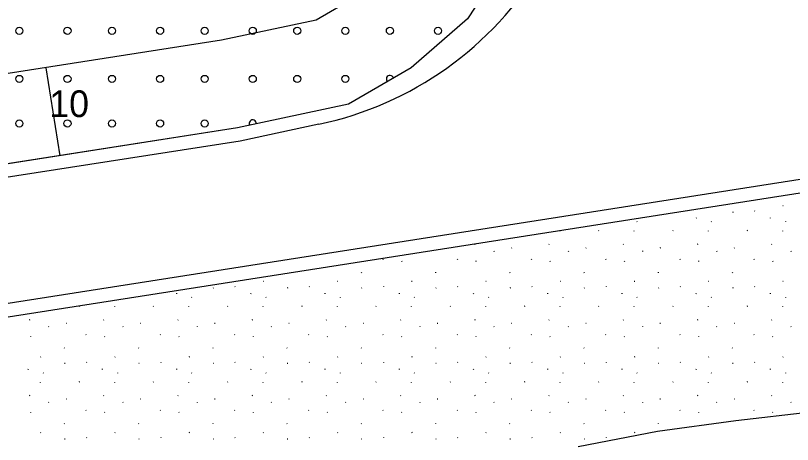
# Model space of a CAD drawing. Extents: x 419396 to 421519, y 4453567 to 4456767.
# Drawn here: x 420407.5 to 420494.7, y 4454909.8 to 4454958 of the extents above; entities that cross this region are included whole.
import ezdxf

# ---------------------------------------------------------------- set-up
doc = ezdxf.new("R2010")
doc.units = 0
for name, color, linetype in [('0_KADASTRO', 7, 'Continuous'), ('ADAKENARI1000', 7, 'Continuous'), ('F_YAPI_YAKLAŞMA', 7, 'Continuous'), ('KALDIRIM', 7, 'Continuous'), ('Level 41', 7, 'Continuous'), ('Level 43', 7, 'Continuous')]:
    doc.layers.add(name, color=color, linetype=linetype)

msp = doc.modelspace()

# ---------------------------------------------------------------- linework, layer by layer
at = {"layer": '0_KADASTRO'}
msp.add_lwpolyline([(420282.637, 4455090.542), (420297, 4455111.92), (420302.551, 4455120.279), (420304.633, 4455123.358), (420323.499, 4455151.27), (420436.437, 4455149.207), (420436.446, 4455145.328), (420439.359, 4455123.189), (420445.758, 4455074.559), (420468.338, 4454994.883), (420469.122, 4454986.672), (420468.617, 4454979.783), (420466.965, 4454973.077), (420464.212, 4454966.742), (420458.275, 4454957.649), (420451.938, 4454952.123), (420444.918, 4454948.038), (420432.46, 4454945.39), (420391.722, 4454939.019), (420368.622, 4454935.676), (420345.719, 4454934.328), (420344.759, 4455089.793)], close=True, dxfattribs=at)
at = {"layer": 'ADAKENARI1000'}
for p, q in [((420464.212, 4454966.742), (420458.275, 4454957.649)), ((420458.275, 4454957.649), (420451.938, 4454952.123)), ((420583.955, 4454951.876), (420334.512, 4454912.865)), ((420451.938, 4454952.123), (420444.918, 4454948.038)), ((420444.918, 4454948.038), (420432.46, 4454945.39)), ((420432.46, 4454945.39), (420391.722, 4454939.019)), ((420497.601, 4454913.585), (420488.383, 4454912.511)), ((420488.383, 4454912.511), (420479.579, 4454911.306)), ((420479.579, 4454911.306), (420470.679, 4454909.576))]:
    msp.add_line(p, q, dxfattribs=at)
at = {"layer": 'F_YAPI_YAKLAŞMA'}
for p, q in [((420446.085, 4454960.287), (420441.273, 4454957.487)), ((420441.273, 4454957.487), (420430.647, 4454955.228)), ((420430.647, 4454955.228), (420390.233, 4454948.908)), ((420410.947, 4454952.147), (420412.492, 4454942.267))]:
    msp.add_line(p, q, dxfattribs=at)
at = {"layer": 'KALDIRIM'}
for p, q in [((420583.724, 4454953.358), (420305.553, 4454909.855)), ((420441.589, 4454945.797), (420432.732, 4454943.914)), ((420432.732, 4454943.914), (420391.945, 4454937.536))]:
    msp.add_line(p, q, dxfattribs=at)
msp.add_arc((420433.574, 4454983.503), 38.549, 281.99987, 15.82224, dxfattribs=at)
at = {"layer": 'Level 41'}
for p, q in [((420493.701, 4454936.648), (420493.654, 4454936.625)), ((420488.072, 4454935.919), (420488.025, 4454935.896)), ((420490.48, 4454936.082), (420490.508, 4454936.038)), ((420483.948, 4454935.253), (420483.955, 4454935.304)), ((420492.28, 4454935.253), (420492.287, 4454935.304)), ((420477.289, 4454934.867), (420477.317, 4454934.824)), ((420485.621, 4454934.867), (420485.649, 4454934.824)), ((420493.953, 4454934.867), (420493.981, 4454934.824)), ((420468.65, 4454933.78), (420468.658, 4454933.831)), ((420473.017, 4454933.854), (420472.97, 4454933.831)), ((420476.982, 4454933.78), (420476.99, 4454933.831)), ((420481.349, 4454933.854), (420481.302, 4454933.831)), ((420485.314, 4454933.78), (420485.322, 4454933.831)), ((420489.681, 4454933.854), (420489.635, 4454933.831)), ((420493.647, 4454933.78), (420493.654, 4454933.831)), ((420459.116, 4454932.32), (420459.069, 4454932.297)), ((420467.448, 4454932.32), (420467.402, 4454932.297)), ((420475.781, 4454932.32), (420475.734, 4454932.297)), ((420484.113, 4454932.32), (420484.066, 4454932.297)), ((420492.445, 4454932.32), (420492.398, 4454932.297)), ((420461.232, 4454931.572), (420461.26, 4454931.528)), ((420463.257, 4454931.925), (420463.211, 4454931.902)), ((420469.564, 4454931.572), (420469.592, 4454931.528)), ((420471.59, 4454931.925), (420471.543, 4454931.902)), ((420477.896, 4454931.572), (420477.924, 4454931.528)), ((420479.922, 4454931.925), (420479.875, 4454931.902)), ((420486.228, 4454931.572), (420486.257, 4454931.528)), ((420488.254, 4454931.925), (420488.207, 4454931.902)), ((420494.561, 4454931.572), (420494.589, 4454931.528)), ((420448.765, 4454930.668), (420448.793, 4454930.625)), ((420457.097, 4454930.668), (420457.125, 4454930.625)), ((420465.429, 4454930.668), (420465.457, 4454930.625)), ((420473.762, 4454930.668), (420473.79, 4454930.625)), ((420482.094, 4454930.668), (420482.122, 4454930.625)), ((420490.426, 4454930.668), (420490.454, 4454930.625)), ((420450.854, 4454930.448), (420450.882, 4454930.404)), ((420459.186, 4454930.448), (420459.214, 4454930.404)), ((420467.518, 4454930.448), (420467.547, 4454930.404)), ((420475.851, 4454930.448), (420475.879, 4454930.404)), ((420484.183, 4454930.448), (420484.211, 4454930.404)), ((420492.515, 4454930.448), (420492.543, 4454930.404)), ((420446.329, 4454929.172), (420446.357, 4454929.129)), ((420454.661, 4454929.172), (420454.689, 4454929.129)), ((420462.993, 4454929.172), (420463.021, 4454929.129)), ((420471.326, 4454929.172), (420471.354, 4454929.129)), ((420479.658, 4454929.172), (420479.686, 4454929.129)), ((420487.99, 4454929.172), (420488.018, 4454929.129)), ((420435.376, 4454928.159), (420435.329, 4454928.136)), ((420443.708, 4454928.159), (420443.661, 4454928.136)), ((420452.04, 4454928.159), (420451.993, 4454928.136)), ((420460.372, 4454928.159), (420460.325, 4454928.136)), ((420468.704, 4454928.159), (420468.658, 4454928.136)), ((420477.037, 4454928.159), (420476.99, 4454928.136)), ((420485.369, 4454928.159), (420485.322, 4454928.136)), ((420493.701, 4454928.159), (420493.654, 4454928.136)), ((420429.746, 4454927.43), (420429.7, 4454927.407)), ((420432.155, 4454927.593), (420432.183, 4454927.55)), ((420438.079, 4454927.43), (420438.032, 4454927.407)), ((420440.487, 4454927.593), (420440.515, 4454927.55)), ((420446.411, 4454927.43), (420446.364, 4454927.407)), ((420448.819, 4454927.593), (420448.847, 4454927.55)), ((420454.743, 4454927.43), (420454.696, 4454927.407)), ((420457.152, 4454927.593), (420457.18, 4454927.55)), ((420463.075, 4454927.43), (420463.028, 4454927.407)), ((420465.484, 4454927.593), (420465.512, 4454927.55)), ((420471.407, 4454927.43), (420471.361, 4454927.407)), ((420473.816, 4454927.593), (420473.844, 4454927.55)), ((420479.74, 4454927.43), (420479.693, 4454927.407)), ((420482.148, 4454927.593), (420482.176, 4454927.55)), ((420488.072, 4454927.43), (420488.025, 4454927.407)), ((420490.48, 4454927.593), (420490.508, 4454927.55)), ((420425.622, 4454926.764), (420425.63, 4454926.815)), ((420427.296, 4454926.378), (420427.324, 4454926.335)), ((420433.955, 4454926.764), (420433.962, 4454926.815)), ((420435.628, 4454926.378), (420435.656, 4454926.335)), ((420442.287, 4454926.764), (420442.294, 4454926.815)), ((420443.96, 4454926.378), (420443.988, 4454926.335)), ((420450.619, 4454926.764), (420450.626, 4454926.815)), ((420452.292, 4454926.378), (420452.32, 4454926.335)), ((420458.951, 4454926.764), (420458.959, 4454926.815)), ((420460.625, 4454926.378), (420460.653, 4454926.335)), ((420467.283, 4454926.764), (420467.291, 4454926.815)), ((420468.957, 4454926.378), (420468.985, 4454926.335)), ((420475.616, 4454926.764), (420475.623, 4454926.815)), ((420477.289, 4454926.378), (420477.317, 4454926.335)), ((420483.948, 4454926.764), (420483.955, 4454926.815)), ((420485.621, 4454926.378), (420485.649, 4454926.335)), ((420492.28, 4454926.764), (420492.287, 4454926.815)), ((420493.953, 4454926.378), (420493.981, 4454926.335)), ((420414.692, 4454925.365), (420414.645, 4454925.342)), ((420418.657, 4454925.291), (420418.664, 4454925.342)), ((420423.024, 4454925.365), (420422.977, 4454925.342)), ((420426.989, 4454925.291), (420426.997, 4454925.342)), ((420431.356, 4454925.365), (420431.309, 4454925.342)), ((420435.321, 4454925.291), (420435.329, 4454925.342)), ((420439.688, 4454925.365), (420439.641, 4454925.342)), ((420443.653, 4454925.291), (420443.661, 4454925.342)), ((420448.02, 4454925.365), (420447.974, 4454925.342)), ((420451.986, 4454925.291), (420451.993, 4454925.342)), ((420456.353, 4454925.365), (420456.306, 4454925.342)), ((420460.318, 4454925.291), (420460.325, 4454925.342)), ((420464.685, 4454925.365), (420464.638, 4454925.342)), ((420468.65, 4454925.291), (420468.658, 4454925.342)), ((420473.017, 4454925.365), (420472.97, 4454925.342)), ((420476.982, 4454925.291), (420476.99, 4454925.342)), ((420481.349, 4454925.365), (420481.302, 4454925.342)), ((420485.314, 4454925.291), (420485.322, 4454925.342)), ((420489.681, 4454925.365), (420489.635, 4454925.342)), ((420493.647, 4454925.291), (420493.654, 4454925.342)), ((420409.123, 4454923.831), (420409.076, 4454923.808)), ((420417.455, 4454923.831), (420417.408, 4454923.808)), ((420425.787, 4454923.831), (420425.741, 4454923.808)), ((420434.12, 4454923.831), (420434.073, 4454923.808)), ((420442.452, 4454923.831), (420442.405, 4454923.808)), ((420450.784, 4454923.831), (420450.737, 4454923.808)), ((420459.116, 4454923.831), (420459.069, 4454923.808)), ((420467.448, 4454923.831), (420467.402, 4454923.808)), ((420475.781, 4454923.831), (420475.734, 4454923.808)), ((420484.113, 4454923.831), (420484.066, 4454923.808)), ((420492.445, 4454923.831), (420492.398, 4454923.808)), ((420411.239, 4454923.083), (420411.267, 4454923.039)), ((420413.264, 4454923.436), (420413.217, 4454923.413)), ((420419.571, 4454923.083), (420419.599, 4454923.039)), ((420421.596, 4454923.436), (420421.55, 4454923.413)), ((420427.903, 4454923.083), (420427.931, 4454923.039)), ((420429.929, 4454923.436), (420429.882, 4454923.413)), ((420436.235, 4454923.083), (420436.263, 4454923.039)), ((420438.261, 4454923.436), (420438.214, 4454923.413)), ((420444.567, 4454923.083), (420444.596, 4454923.039)), ((420446.593, 4454923.436), (420446.546, 4454923.413)), ((420452.9, 4454923.083), (420452.928, 4454923.039)), ((420454.925, 4454923.436), (420454.878, 4454923.413)), ((420461.232, 4454923.083), (420461.26, 4454923.039)), ((420463.257, 4454923.436), (420463.211, 4454923.413)), ((420469.564, 4454923.083), (420469.592, 4454923.039)), ((420471.59, 4454923.436), (420471.543, 4454923.413)), ((420477.896, 4454923.083), (420477.924, 4454923.039)), ((420479.922, 4454923.436), (420479.875, 4454923.413)), ((420486.228, 4454923.083), (420486.257, 4454923.039)), ((420488.254, 4454923.436), (420488.207, 4454923.413)), ((420494.561, 4454923.083), (420494.589, 4454923.039)), ((420409.193, 4454921.959), (420409.221, 4454921.915)), ((420415.436, 4454922.18), (420415.464, 4454922.136)), ((420417.525, 4454921.959), (420417.553, 4454921.915)), ((420423.768, 4454922.18), (420423.796, 4454922.136)), ((420425.857, 4454921.959), (420425.886, 4454921.915)), ((420432.101, 4454922.18), (420432.129, 4454922.136)), ((420434.19, 4454921.959), (420434.218, 4454921.915)), ((420440.433, 4454922.18), (420440.461, 4454922.136)), ((420442.522, 4454921.959), (420442.55, 4454921.915)), ((420448.765, 4454922.18), (420448.793, 4454922.136)), ((420450.854, 4454921.959), (420450.882, 4454921.915)), ((420457.097, 4454922.18), (420457.125, 4454922.136)), ((420459.186, 4454921.959), (420459.214, 4454921.915)), ((420465.429, 4454922.18), (420465.457, 4454922.136)), ((420467.518, 4454921.959), (420467.547, 4454921.915)), ((420473.762, 4454922.18), (420473.79, 4454922.136)), ((420475.851, 4454921.959), (420475.879, 4454921.915)), ((420482.094, 4454922.18), (420482.122, 4454922.136)), ((420484.183, 4454921.959), (420484.211, 4454921.915)), ((420490.426, 4454922.18), (420490.454, 4454922.136)), ((420492.515, 4454921.959), (420492.543, 4454921.915)), ((420413, 4454920.684), (420413.028, 4454920.64)), ((420421.332, 4454920.684), (420421.36, 4454920.64)), ((420429.665, 4454920.684), (420429.693, 4454920.64)), ((420437.997, 4454920.684), (420438.025, 4454920.64)), ((420446.329, 4454920.684), (420446.357, 4454920.64)), ((420454.661, 4454920.684), (420454.689, 4454920.64)), ((420462.993, 4454920.684), (420463.021, 4454920.64)), ((420471.326, 4454920.684), (420471.354, 4454920.64)), ((420479.658, 4454920.684), (420479.686, 4454920.64)), ((420487.99, 4454920.684), (420488.018, 4454920.64)), ((420410.379, 4454919.67), (420410.332, 4454919.647)), ((420418.711, 4454919.67), (420418.664, 4454919.647)), ((420427.043, 4454919.67), (420426.997, 4454919.647)), ((420435.376, 4454919.67), (420435.329, 4454919.647)), ((420443.708, 4454919.67), (420443.661, 4454919.647)), ((420452.04, 4454919.67), (420451.993, 4454919.647)), ((420460.372, 4454919.67), (420460.325, 4454919.647)), ((420468.704, 4454919.67), (420468.658, 4454919.647)), ((420477.037, 4454919.67), (420476.99, 4454919.647)), ((420485.369, 4454919.67), (420485.322, 4454919.647)), ((420493.701, 4454919.67), (420493.654, 4454919.647)), ((420408.958, 4454918.275), (420408.965, 4454918.327)), ((420413.082, 4454918.941), (420413.035, 4454918.918)), ((420415.491, 4454919.104), (420415.519, 4454919.061)), ((420417.29, 4454918.275), (420417.298, 4454918.327)), ((420421.414, 4454918.941), (420421.367, 4454918.918)), ((420423.823, 4454919.104), (420423.851, 4454919.061)), ((420425.622, 4454918.275), (420425.63, 4454918.327)), ((420429.746, 4454918.941), (420429.7, 4454918.918)), ((420432.155, 4454919.104), (420432.183, 4454919.061)), ((420433.955, 4454918.275), (420433.962, 4454918.327)), ((420438.079, 4454918.941), (420438.032, 4454918.918)), ((420440.487, 4454919.104), (420440.515, 4454919.061)), ((420442.287, 4454918.275), (420442.294, 4454918.327)), ((420446.411, 4454918.941), (420446.364, 4454918.918)), ((420448.819, 4454919.104), (420448.847, 4454919.061)), ((420450.619, 4454918.275), (420450.626, 4454918.327)), ((420454.743, 4454918.941), (420454.696, 4454918.918)), ((420457.152, 4454919.104), (420457.18, 4454919.061)), ((420458.951, 4454918.275), (420458.959, 4454918.327)), ((420463.075, 4454918.941), (420463.028, 4454918.918)), ((420465.484, 4454919.104), (420465.512, 4454919.061)), ((420467.283, 4454918.275), (420467.291, 4454918.327)), ((420471.407, 4454918.941), (420471.361, 4454918.918)), ((420473.816, 4454919.104), (420473.844, 4454919.061)), ((420475.616, 4454918.275), (420475.623, 4454918.327)), ((420479.74, 4454918.941), (420479.693, 4454918.918)), ((420482.148, 4454919.104), (420482.176, 4454919.061)), ((420483.948, 4454918.275), (420483.955, 4454918.327)), ((420488.072, 4454918.941), (420488.025, 4454918.918)), ((420490.48, 4454919.104), (420490.508, 4454919.061)), ((420492.28, 4454918.275), (420492.287, 4454918.327)), ((420410.631, 4454917.89), (420410.659, 4454917.846)), ((420418.964, 4454917.89), (420418.992, 4454917.846)), ((420427.296, 4454917.89), (420427.324, 4454917.846)), ((420435.628, 4454917.89), (420435.656, 4454917.846)), ((420443.96, 4454917.89), (420443.988, 4454917.846)), ((420452.292, 4454917.89), (420452.32, 4454917.846)), ((420460.625, 4454917.89), (420460.653, 4454917.846)), ((420468.957, 4454917.89), (420468.985, 4454917.846)), ((420477.289, 4454917.89), (420477.317, 4454917.846)), ((420485.621, 4454917.89), (420485.649, 4454917.846)), ((420493.953, 4454917.89), (420493.981, 4454917.846)), ((420410.325, 4454916.802), (420410.332, 4454916.853)), ((420414.692, 4454916.876), (420414.645, 4454916.853)), ((420418.657, 4454916.802), (420418.664, 4454916.853)), ((420423.024, 4454916.876), (420422.977, 4454916.853)), ((420426.989, 4454916.802), (420426.997, 4454916.853)), ((420431.356, 4454916.876), (420431.309, 4454916.853)), ((420435.321, 4454916.802), (420435.329, 4454916.853)), ((420439.688, 4454916.876), (420439.641, 4454916.853)), ((420443.653, 4454916.802), (420443.661, 4454916.853)), ((420448.02, 4454916.876), (420447.974, 4454916.853)), ((420451.986, 4454916.802), (420451.993, 4454916.853)), ((420456.353, 4454916.876), (420456.306, 4454916.853)), ((420460.318, 4454916.802), (420460.325, 4454916.853)), ((420464.685, 4454916.876), (420464.638, 4454916.853)), ((420468.65, 4454916.802), (420468.658, 4454916.853)), ((420473.017, 4454916.876), (420472.97, 4454916.853)), ((420476.982, 4454916.802), (420476.99, 4454916.853)), ((420481.349, 4454916.876), (420481.302, 4454916.853)), ((420485.314, 4454916.802), (420485.322, 4454916.853)), ((420489.681, 4454916.876), (420489.635, 4454916.853)), ((420493.647, 4454916.802), (420493.654, 4454916.853)), ((420409.123, 4454915.342), (420409.076, 4454915.319)), ((420413.264, 4454914.947), (420413.217, 4454914.924)), ((420417.455, 4454915.342), (420417.408, 4454915.319)), ((420421.596, 4454914.947), (420421.55, 4454914.924)), ((420425.787, 4454915.342), (420425.741, 4454915.319)), ((420429.929, 4454914.947), (420429.882, 4454914.924)), ((420434.12, 4454915.342), (420434.073, 4454915.319)), ((420438.261, 4454914.947), (420438.214, 4454914.924)), ((420442.452, 4454915.342), (420442.405, 4454915.319)), ((420446.593, 4454914.947), (420446.546, 4454914.924)), ((420450.784, 4454915.342), (420450.737, 4454915.319)), ((420454.925, 4454914.947), (420454.878, 4454914.924)), ((420459.116, 4454915.342), (420459.069, 4454915.319)), ((420463.257, 4454914.947), (420463.211, 4454914.924)), ((420467.448, 4454915.342), (420467.402, 4454915.319)), ((420471.59, 4454914.947), (420471.543, 4454914.924)), ((420475.781, 4454915.342), (420475.734, 4454915.319)), ((420479.922, 4454914.947), (420479.875, 4454914.924)), ((420484.113, 4454915.342), (420484.066, 4454915.319)), ((420488.254, 4454914.947), (420488.207, 4454914.924)), ((420492.445, 4454915.342), (420492.398, 4454915.319)), ((420411.239, 4454914.594), (420411.267, 4454914.55)), ((420419.571, 4454914.594), (420419.599, 4454914.55)), ((420427.903, 4454914.594), (420427.931, 4454914.55)), ((420436.235, 4454914.594), (420436.263, 4454914.55)), ((420444.567, 4454914.594), (420444.596, 4454914.55)), ((420452.9, 4454914.594), (420452.928, 4454914.55)), ((420461.232, 4454914.594), (420461.26, 4454914.55)), ((420469.564, 4454914.594), (420469.592, 4454914.55)), ((420477.896, 4454914.594), (420477.924, 4454914.55)), ((420486.228, 4454914.594), (420486.257, 4454914.55)), ((420494.561, 4454914.594), (420494.589, 4454914.55)), ((420409.193, 4454913.47), (420409.221, 4454913.427)), ((420415.436, 4454913.691), (420415.464, 4454913.647)), ((420417.525, 4454913.47), (420417.553, 4454913.427)), ((420423.768, 4454913.691), (420423.796, 4454913.647)), ((420425.857, 4454913.47), (420425.886, 4454913.427)), ((420432.101, 4454913.691), (420432.129, 4454913.647)), ((420434.19, 4454913.47), (420434.218, 4454913.427)), ((420440.433, 4454913.691), (420440.461, 4454913.647)), ((420442.522, 4454913.47), (420442.55, 4454913.427)), ((420448.765, 4454913.691), (420448.793, 4454913.647)), ((420450.854, 4454913.47), (420450.882, 4454913.427)), ((420457.097, 4454913.691), (420457.125, 4454913.647)), ((420459.186, 4454913.47), (420459.214, 4454913.427)), ((420465.429, 4454913.691), (420465.457, 4454913.647)), ((420467.518, 4454913.47), (420467.547, 4454913.427)), ((420473.762, 4454913.691), (420473.79, 4454913.647)), ((420475.851, 4454913.47), (420475.879, 4454913.427)), ((420482.094, 4454913.691), (420482.122, 4454913.647)), ((420484.183, 4454913.47), (420484.211, 4454913.427)), ((420490.426, 4454913.691), (420490.454, 4454913.647)), ((420492.515, 4454913.47), (420492.543, 4454913.427)), ((420413, 4454912.195), (420413.028, 4454912.151)), ((420421.332, 4454912.195), (420421.36, 4454912.151)), ((420429.665, 4454912.195), (420429.693, 4454912.151)), ((420437.997, 4454912.195), (420438.025, 4454912.151)), ((420446.329, 4454912.195), (420446.357, 4454912.151)), ((420454.661, 4454912.195), (420454.689, 4454912.151)), ((420462.993, 4454912.195), (420463.021, 4454912.151)), ((420471.326, 4454912.195), (420471.354, 4454912.151)), ((420479.658, 4454912.195), (420479.686, 4454912.151)), ((420410.379, 4454911.181), (420410.332, 4454911.158)), ((420415.491, 4454910.616), (420415.519, 4454910.572)), ((420418.711, 4454911.181), (420418.664, 4454911.158)), ((420423.823, 4454910.616), (420423.851, 4454910.572)), ((420427.043, 4454911.181), (420426.997, 4454911.158)), ((420432.155, 4454910.616), (420432.183, 4454910.572)), ((420435.376, 4454911.181), (420435.329, 4454911.158)), ((420440.487, 4454910.616), (420440.515, 4454910.572)), ((420443.708, 4454911.181), (420443.661, 4454911.158)), ((420448.819, 4454910.616), (420448.847, 4454910.572)), ((420452.04, 4454911.181), (420451.993, 4454911.158)), ((420457.152, 4454910.616), (420457.18, 4454910.572)), ((420460.372, 4454911.181), (420460.325, 4454911.158)), ((420465.484, 4454910.616), (420465.512, 4454910.572)), ((420468.704, 4454911.181), (420468.658, 4454911.158)), ((420473.816, 4454910.616), (420473.844, 4454910.572)), ((420477.037, 4454911.181), (420476.99, 4454911.158)), ((420413.082, 4454910.452), (420413.035, 4454910.429)), ((420421.414, 4454910.452), (420421.367, 4454910.429)), ((420429.746, 4454910.452), (420429.7, 4454910.429)), ((420438.079, 4454910.452), (420438.032, 4454910.429)), ((420446.411, 4454910.452), (420446.364, 4454910.429)), ((420454.743, 4454910.452), (420454.696, 4454910.429)), ((420463.075, 4454910.452), (420463.028, 4454910.429)), ((420471.407, 4454910.452), (420471.361, 4454910.429))]:
    msp.add_line(p, q, dxfattribs=at)
at = {"layer": 'Level 43'}
for centre in [(420407.955, 4454956.286), (420413.355, 4454956.286), (420418.355, 4454956.286), (420423.755, 4454956.286), (420428.755, 4454956.286), (420434.155, 4454956.286), (420439.155, 4454956.286), (420444.555, 4454956.286), (420449.555, 4454956.286), (420454.955, 4454956.286), (420407.955, 4454950.886), (420413.355, 4454950.886), (420418.355, 4454950.886), (420423.755, 4454950.886), (420428.755, 4454950.886), (420434.155, 4454950.886), (420439.155, 4454950.886), (420444.555, 4454950.886), (420407.955, 4454945.886), (420413.355, 4454945.886), (420418.355, 4454945.886), (420423.755, 4454945.886), (420428.755, 4454945.886)]:
    msp.add_circle(centre, 0.4, dxfattribs=at)
for centre, start, end in [((420449.555, 4454950.886), 11.22754, 229.16317), ((420434.155, 4454945.886), 352.53556, 211.46418)]:
    msp.add_arc(centre, 0.4, start, end, dxfattribs=at)

# ---------------------------------------------------------------- texts
at = {"layer": 'F_YAPI_YAKLAŞMA'}
msp.add_text('10', height=3, dxfattribs=at).set_placement((420411.314, 4454946.6))

doc.saveas('drawing.dxf')
